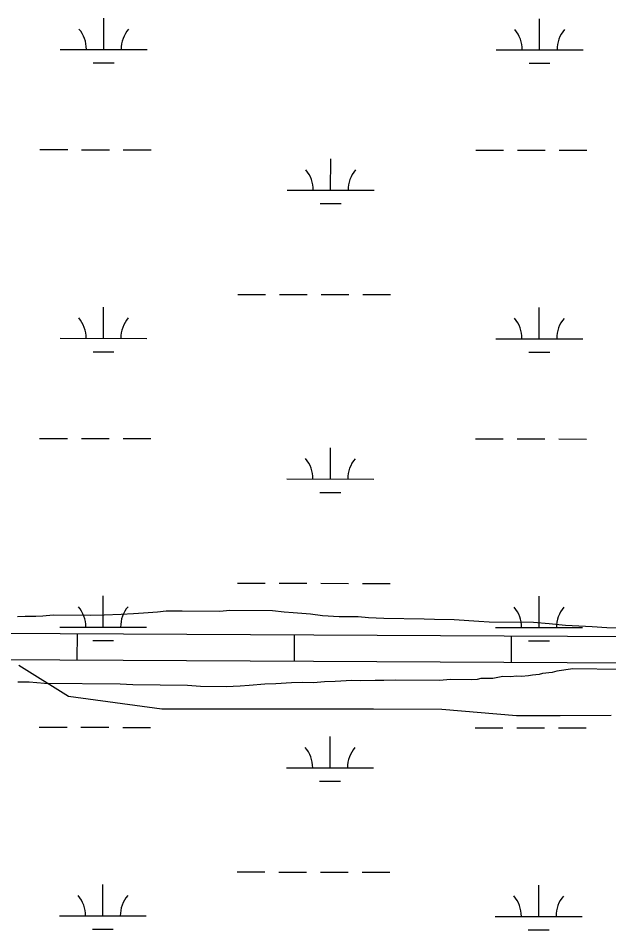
# Model space of a CAD drawing. Extents: x 3148686 to 3186545, y 916144 to 941516.
# Drawn here: x 3177459 to 3178139, y 934847 to 935897 of the extents above; entities that cross this region are included whole.
import ezdxf

# ---------------------------------------------------------------- set-up
doc = ezdxf.new("R2010")
doc.units = 0
for name, color, linetype in [('V-ROAD-CNTR', 7, 'Continuous'), ('V-SITE-VEGE', 7, 'Continuous'), ('V-TOPO-SHOR', 7, 'Continuous'), ('V-WETL-SWMP', 7, 'Continuous')]:
    doc.layers.add(name, color=color, linetype=linetype)

msp = doc.modelspace()

# ---------------------------------------------------------------- linework, layer by layer
at = {"layer": 'V-ROAD-CNTR'}
for p, q in [((3177526.9, 935188.4), (3177526.7, 935158.4)), ((3177776.9, 935187.1), (3177776.7, 935157.1)), ((3178026.9, 935185.7), (3178026.7, 935155.7))]:
    msp.add_line(p, q, dxfattribs=at)
for points in [[(3175951.3, 935211.8), (3176382.3, 935208.7), (3176470.6, 935209.6), (3176620.8, 935196.6), (3176864.8, 935191.8), (3177214.8, 935190), (3178164.4, 935185), (3178868.8, 935178), (3178994.5, 935168.1), (3179310.4, 935168.5), (3179684.7, 935144.3), (3179924.9, 935124.2), (3180138.3, 935103.6), (3180300.8, 935086.1), (3180461.1, 935080.6), (3180887.8, 935085.5), (3181317.8, 935087.1), (3181732.5, 935083.4), (3182168, 935086.3), (3182851.9, 935081.8)], [(3175933.2, 935181.9), (3176382.4, 935178.7), (3176469.5, 935179.6), (3176619.2, 935166.6), (3176864.5, 935161.8), (3177214.7, 935160), (3178164.2, 935155), (3178867.4, 935148), (3178993.4, 935138.1), (3179309.5, 935138.5), (3179682.4, 935114.3), (3179922.2, 935094.3), (3180135.2, 935073.7), (3180298.7, 935056.2), (3180460.8, 935050.6), (3180888, 935055.5), (3181317.7, 935057.1), (3181732.5, 935053.4), (3182168, 935056.3), (3182851.8, 935051.8)]]:
    msp.add_lwpolyline(points, dxfattribs=at)
at = {"layer": 'V-SITE-VEGE'}
for p, q in [((3177603.3, 935212.1), (3177591.7, 935211.1)), ((3177619.5, 935213.1), (3177603.3, 935212.1)), ((3177629.3, 935214.2), (3177619.5, 935213.1)), ((3177647.8, 935214.5), (3177629.3, 935214.2)), ((3177691.2, 935214.1), (3177647.8, 935214.5)), ((3177702.8, 935215.1), (3177691.2, 935214.1)), ((3177751.9, 935214.6), (3177702.8, 935215.1)), ((3177765.2, 935213.3), (3177751.9, 935214.6)), ((3177775.6, 935212.6), (3177765.2, 935213.3)), ((3177795.8, 935210.7), (3177775.6, 935212.6)), ((3177467.3, 935208.3), (3177458.1, 935207.8)), ((3177479.5, 935208.2), (3177467.3, 935208.3)), ((3177487.6, 935208.7), (3177479.5, 935208.2)), ((3177499.2, 935209.7), (3177487.6, 935208.7)), ((3177542.5, 935209.3), (3177499.2, 935209.7)), ((3177558.1, 935209.7), (3177542.5, 935209.3)), ((3177577.8, 935210.6), (3177558.1, 935209.7)), ((3177591.7, 935211.1), (3177577.8, 935210.6)), ((3177809.7, 935208.8), (3177795.8, 935210.7)), ((3177828.8, 935208), (3177809.7, 935208.8)), ((3177850.7, 935207.8), (3177828.8, 935208)), ((3177862.3, 935206.5), (3177850.7, 935207.8)), ((3177880.2, 935205.8), (3177862.3, 935206.5)), ((3177926.5, 935205.3), (3177880.2, 935205.8)), ((3177938.6, 935204.6), (3177926.5, 935205.3)), ((3177961.2, 935204.4), (3177938.6, 935204.6)), ((3177989.5, 935202.3), (3177961.2, 935204.4)), ((3178001.6, 935201.6), (3177989.5, 935202.3)), ((3178052.5, 935201.1), (3178001.6, 935201.6)), ((3178070.4, 935199.8), (3178052.5, 935201.1)), ((3178089.5, 935197.8), (3178070.4, 935199.8)), ((3178120.1, 935196.3), (3178089.5, 935197.8)), ((3178136.9, 935195), (3178120.1, 935196.3)), ((3178162.9, 935194.7), (3178136.9, 935195)), ((3178017.3, 935138.9), (3178005.7, 935136.7)), ((3178026.5, 935138.8), (3178017.3, 935138.9)), ((3178032.9, 935139.3), (3178026.5, 935138.8)), ((3178038.7, 935139.2), (3178032.9, 935139.3)), ((3178046.8, 935139.7), (3178038.7, 935139.2)), ((3178051.4, 935140.8), (3178046.8, 935139.7)), ((3178058.9, 935141.3), (3178051.4, 935140.8)), ((3178063, 935142.5), (3178058.9, 935141.3)), ((3178074, 935143.5), (3178063, 935142.5)), ((3178079.2, 935145.2), (3178074, 935143.5)), ((3178097.8, 935147.9), (3178079.2, 935145.2)), ((3178153.3, 935147.3), (3178097.8, 935147.9)), ((3177471.9, 935132.4), (3177458.6, 935132.5)), ((3177489.2, 935131.1), (3177471.9, 935132.4)), ((3177576.5, 935130.1), (3177489.2, 935131.1)), ((3177591, 935129.4), (3177576.5, 935130.1)), ((3177654, 935128.8), (3177591, 935129.4)), ((3177669, 935127.5), (3177654, 935128.8)), ((3177698.5, 935127.1), (3177669, 935127.5)), ((3177714.7, 935128.1), (3177698.5, 935127.1)), ((3177725.1, 935128.6), (3177714.7, 935128.1)), ((3177743.1, 935130.2), (3177725.1, 935128.6)), ((3177755.8, 935130.6), (3177743.1, 935130.2)), ((3177773.7, 935131.6), (3177755.8, 935130.6)), ((3177786.5, 935132), (3177773.7, 935131.6)), ((3177799.2, 935131.9), (3177786.5, 935132)), ((3177811.9, 935132.9), (3177799.2, 935131.9)), ((3177824.1, 935133.4), (3177811.9, 935132.9)), ((3177843.2, 935134.3), (3177824.1, 935133.4)), ((3177853, 935134.2), (3177843.2, 935134.3)), ((3177870.3, 935134.6), (3177853, 935134.2)), ((3177880.2, 935134.5), (3177870.3, 935134.6)), ((3177894.1, 935135), (3177880.2, 935134.5)), ((3177944.4, 935134.4), (3177894.1, 935135)), ((3177957.1, 935135.5), (3177944.4, 935134.4)), ((3177980.8, 935135.2), (3177957.1, 935135.5)), ((3177987.8, 935135.7), (3177980.8, 935135.2)), ((3177991.8, 935136.8), (3177987.8, 935135.7)), ((3178005.7, 935136.7), (3177991.8, 935136.8))]:
    msp.add_line(p, q, dxfattribs=at)
at = {"layer": 'V-TOPO-SHOR'}
msp.add_lwpolyline([(3177459.7, 935152.3), (3177517, 935116.4), (3177624.5, 935101.9), (3177746.3, 935101.8), (3177868.2, 935101.7), (3177947, 935101.6), (3178033, 935094.3), (3178083.2, 935094.3), (3178142.1, 935094.7)], dxfattribs=at)
at = {"layer": 'V-WETL-SWMP'}
for p, q in [((3177557.6, 935861.3), (3177557.7, 935897.3)), ((3178059.6, 935860.8), (3178059.6, 935896.8)), ((3177507.6, 935861.4), (3177607.6, 935861.3)), ((3178009.6, 935860.9), (3178109.6, 935860.8)), ((3177545.6, 935845.9), (3177569.6, 935845.9)), ((3178047.5, 935845.4), (3178071.5, 935845.4)), ((3177484.1, 935746), (3177516.1, 935746)), ((3177532.1, 935745.9), (3177564.1, 935745.9)), ((3177580.1, 935745.9), (3177612.1, 935745.9)), ((3177986, 935745.5), (3178018, 935745.4)), ((3178034, 935745.4), (3178066, 935745.4)), ((3178082, 935745.4), (3178114, 935745.3)), ((3177818.9, 935699.2), (3177819, 935735.2)), ((3177768.9, 935699.3), (3177868.9, 935699.2)), ((3177806.9, 935683.8), (3177830.9, 935683.8)), ((3177711.9, 935579.2), (3177743.9, 935579.2)), ((3177759.9, 935579.2), (3177791.9, 935579.2)), ((3177807.9, 935579.1), (3177839.9, 935579.1)), ((3177855.9, 935579.1), (3177887.9, 935579.1)), ((3177557.3, 935528.7), (3177557.3, 935564.7)), ((3178059.2, 935528.1), (3178059.2, 935564.1)), ((3177507.3, 935528.7), (3177607.3, 935528.6)), ((3178009.2, 935528.2), (3178109.2, 935528.1)), ((3177545.3, 935513.2), (3177569.3, 935513.2)), ((3178047.2, 935512.7), (3178071.2, 935512.7)), ((3177483.8, 935413.3), (3177515.8, 935413.3)), ((3177531.8, 935413.3), (3177563.8, 935413.2)), ((3177579.8, 935413.2), (3177611.8, 935413.2)), ((3177985.7, 935412.8), (3178017.7, 935412.7)), ((3178033.7, 935412.7), (3178065.7, 935412.7)), ((3178081.7, 935412.7), (3178113.7, 935412.6)), ((3177818.6, 935366.5), (3177818.6, 935402.5)), ((3177768.6, 935366.6), (3177868.6, 935366.5)), ((3177806.5, 935351.1), (3177830.5, 935351.1)), ((3177711.6, 935246.6), (3177743.6, 935246.5)), ((3177759.6, 935246.5), (3177791.6, 935246.5)), ((3177807.6, 935246.5), (3177839.6, 935246.4)), ((3177855.6, 935246.4), (3177887.6, 935246.4)), ((3177556.9, 935196), (3177557, 935232)), ((3178058.9, 935195.5), (3178058.9, 935231.5)), ((3177506.9, 935196), (3177606.9, 935195.9)), ((3178008.9, 935195.5), (3178108.9, 935195.4)), ((3177544.9, 935180.6), (3177568.9, 935180.5)), ((3178046.8, 935180), (3178070.8, 935180)), ((3177483.4, 935080.6), (3177515.4, 935080.6)), ((3177531.4, 935080.6), (3177563.4, 935080.6)), ((3177579.4, 935080.5), (3177611.4, 935080.5)), ((3177985.3, 935080.1), (3178017.3, 935080.1)), ((3178033.3, 935080.1), (3178065.3, 935080)), ((3178081.3, 935080), (3178113.3, 935080)), ((3177818.2, 935033.9), (3177818.3, 935069.9)), ((3177768.2, 935033.9), (3177868.2, 935033.8)), ((3177806.2, 935018.4), (3177830.2, 935018.4)), ((3177711.2, 934913.9), (3177743.2, 934913.9)), ((3177759.2, 934913.8), (3177791.2, 934913.8)), ((3177807.2, 934913.8), (3177839.2, 934913.8)), ((3177855.2, 934913.7), (3177887.2, 934913.7)), ((3177556.6, 934863.3), (3177556.6, 934899.3)), ((3178058.5, 934862.8), (3178058.5, 934898.8)), ((3177506.6, 934863.4), (3177606.6, 934863.3)), ((3178008.5, 934862.8), (3178108.5, 934862.7)), ((3177544.6, 934847.9), (3177568.6, 934847.9)), ((3178046.5, 934847.4), (3178070.5, 934847.3))]:
    msp.add_line(p, q, dxfattribs=at)
for centre, start, end in [((3177502.4, 935861.9), 359.1678, 40.7115), ((3177612.9, 935861.8), 139.1678, 180.7115), ((3178004.3, 935861.3), 359.1678, 40.7115), ((3178114.8, 935861.2), 139.1678, 180.7115), ((3177763.7, 935699.7), 359.1678, 40.7115), ((3177874.2, 935699.6), 139.1678, 180.7115), ((3177502.1, 935529.2), 359.1678, 40.7115), ((3177612.5, 935529.1), 139.1678, 180.7115), ((3178004, 935528.7), 359.1678, 40.7115), ((3178114.4, 935528.6), 139.1678, 180.7115), ((3177763.3, 935367.1), 359.1678, 40.7115), ((3177873.8, 935366.9), 139.1678, 180.7115), ((3177501.7, 935196.5), 359.1678, 40.7115), ((3177612.2, 935196.4), 139.1678, 180.7115), ((3178003.6, 935196), 359.1678, 40.7115), ((3178114.1, 935195.9), 139.1678, 180.7115), ((3177763, 935034.4), 359.1678, 40.7115), ((3177873.5, 935034.3), 139.1678, 180.7115), ((3177501.4, 934863.8), 359.1678, 40.7115), ((3177611.8, 934863.7), 139.1678, 180.7115), ((3178003.3, 934863.3), 359.1678, 40.7115), ((3178113.7, 934863.2), 139.1678, 180.7115)]:
    msp.add_arc(centre, 35.2, start, end, dxfattribs=at)

doc.saveas('drawing.dxf')
